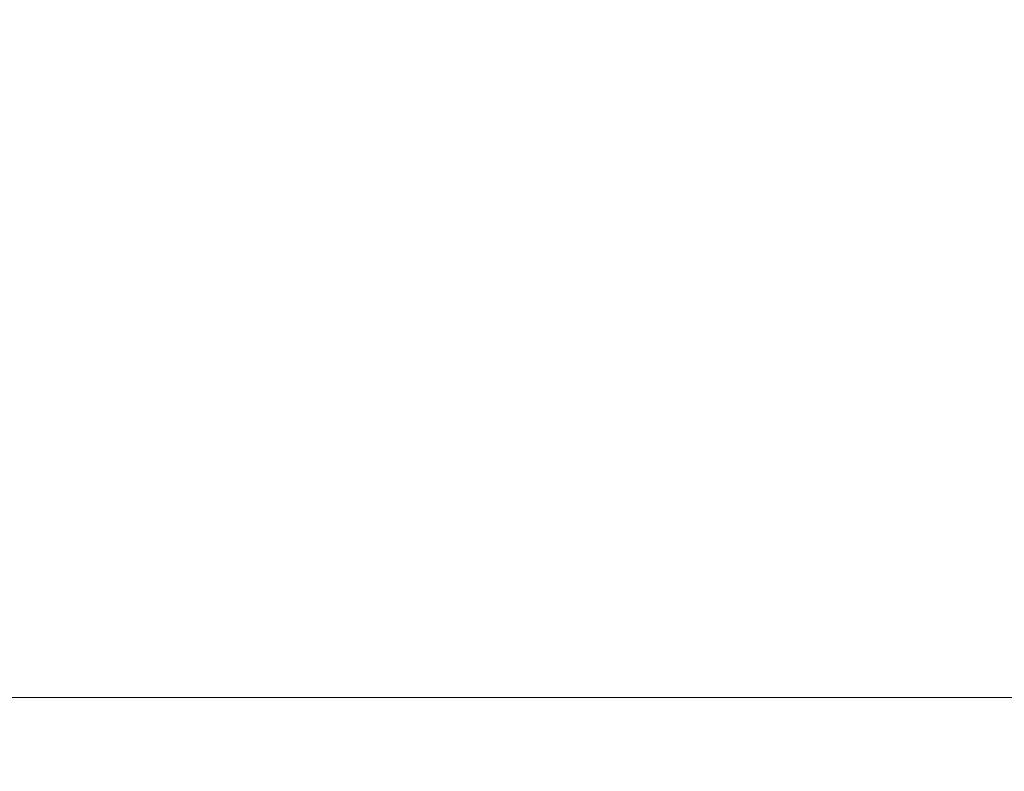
# Model space of a CAD drawing. Header units: millimetres. Extents: x -4738 to 65662, y -68080 to 6847.
# Tile 675 of 1056: x 24426 to 24940, y -17119 to -16726. Entities that reach past the tile are written whole.
import ezdxf

# ---------------------------------------------------------------- set-up
doc = ezdxf.new("R2010")
doc.units = ezdxf.units.MM
doc.layers.add('COTAS_P', color=1, linetype='Continuous', lineweight=0)
doc.dimstyles.new('R19_100', dxfattribs={"dimtxt": 250, "dimasz": 150, "dimexe": 150, "dimexo": 80, "dimgap": 100, "dimtad": 1, "dimtih": 1, "dimtoh": 1, "dimdsep": 46, "dimcen": 0.09, "dimadec": 0, "dimazin": 0, "dimtfac": 1, "dimtdec": 4, "dimtofl": 0, "dimtmove": 0, "dimatfit": 3, "dimfxl": 1, "dimtolj": 1, "dimtzin": 0, "dimarcsym": 0})

# ---------------------------------------------------------------- blocks, each defined once
blk = doc.blocks.new('DIM_R30_33')
at = {"layer": 'COTAS_P'}
for p, q in [((24250.07, -17080), (24400.07, -17035)), ((26750.07, -17080), (26600.07, -17035)), ((24250.07, -17980), (24250.07, -17080)), ((24250.07, -17080), (26750.07, -17080)), ((24250.07, -17080), (24400.07, -17125)), ((26750.07, -17080), (26600.07, -17125)), ((26750.07, -17980), (26750.07, -17080))]:
    blk.add_line(p, q, dxfattribs=at)
blk.add_text('2500 P', height=250, dxfattribs=at).set_placement((25500.07, -16980))

msp = doc.modelspace()

# ---------------------------------------------------------------- dimensions: what is measured, and where the dimension line sits
at = {"layer": 'COTAS_P'}
dim = msp.add_aligned_dim(p1=(24250.067, -17980), p2=(26750.067, -17980), distance=900, text='<> P', dimstyle='R19_100', dxfattribs=at)
dim.commit()
dim.dimension.update_dxf_attribs({"geometry": 'DIM_R30_33', "text_midpoint": (25500.067, -17080)})

doc.saveas('drawing.dxf')
